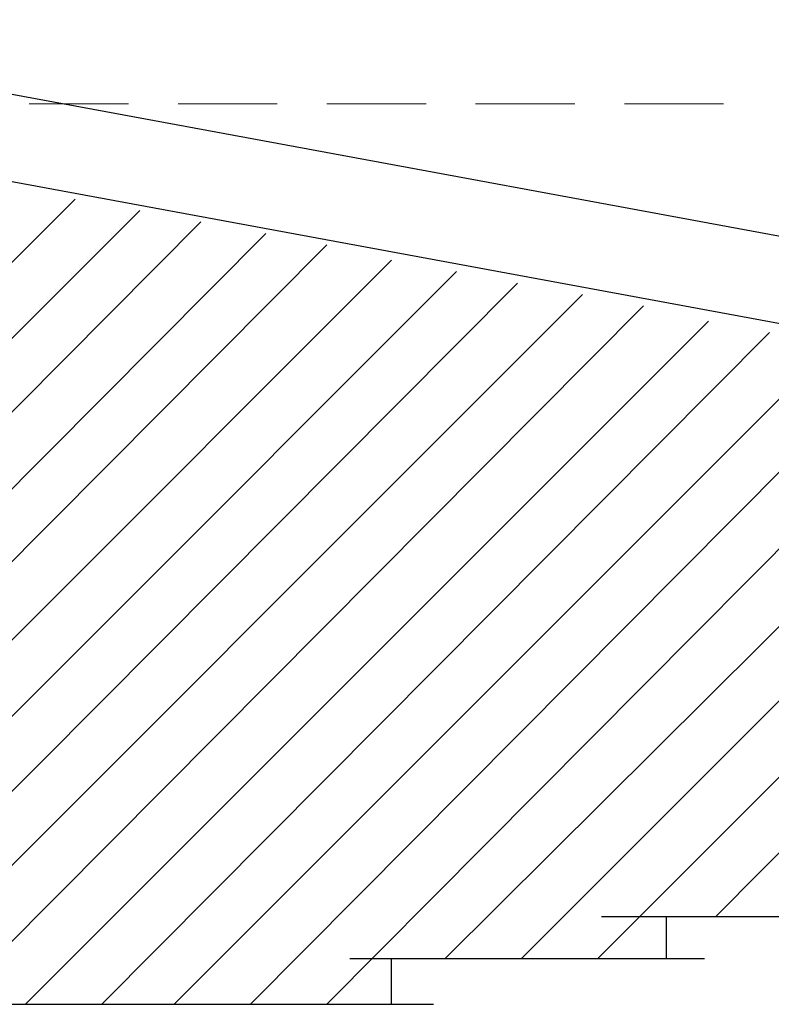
# Model space of a CAD drawing. Header units: metres. Extents: x 5.7 to 89.8, y 4 to 63.5.
# Tile 427 of 475: x 65.1 to 67, y 53.6 to 56.1. Entities that reach past the tile are written whole.
import ezdxf

# ---------------------------------------------------------------- set-up
doc = ezdxf.new("R2010")
doc.units = ezdxf.units.M
doc.header["$MEASUREMENT"] = 0
for name, color, linetype in [('PDF17_hatch-plan', 7, 'Continuous'), ('PDF17_khatchin', 7, 'Continuous'), ('PDF17_wall', 7, 'Continuous')]:
    doc.layers.add(name, color=color, linetype=linetype)

msp = doc.modelspace()

# ---------------------------------------------------------------- linework, layer by layer
at = {"layer": 'PDF17_hatch-plan', "lineweight": 18}
for points in [[(64.07, 54.4709), (65.245, 55.6459)], [(64.07, 54.2782), (65.4087, 55.617)], [(64.07, 54.0856), (65.5628, 55.5881)], [(64.07, 53.893), (65.7265, 55.5592)], [(64.07, 53.71), (65.8806, 55.5303)], [(64.1663, 53.6137), (66.0443, 55.4918)], [(64.3589, 53.6137), (66.2081, 55.4629)], [(64.5515, 53.6137), (66.3622, 55.434)], [(64.7345, 53.6137), (66.5259, 55.4051)], [(64.9271, 53.6137), (66.68, 55.3762)], [(65.1198, 53.6137), (66.8437, 55.3377)], [(65.3124, 53.6137), (66.9978, 55.3088)], [(65.4954, 53.6137), (67.1616, 55.2799)], [(65.688, 53.6137), (67.3157, 55.251)], [(65.8806, 53.6137), (67.4794, 55.2221)], [(66.1792, 53.7293), (67.6431, 55.1836)], [(66.3718, 53.7293), (67.7972, 55.1547)], [(66.5644, 53.7293), (67.961, 55.1258)], [(66.863, 53.8352), (68.1151, 55.0969)]]:
    msp.add_lwpolyline(points, dxfattribs=at)
at = {"layer": 'PDF17_khatchin', "lineweight": 18}
for points in [[(65.3798, 55.8866), (65.1294, 55.8866)], [(65.7554, 55.8866), (65.505, 55.8866)], [(66.131, 55.8866), (65.8806, 55.8866)], [(66.5066, 55.8866), (66.2562, 55.8866)], [(66.8823, 55.8866), (66.6319, 55.8866)]]:
    msp.add_lwpolyline(points, dxfattribs=at)
at = {"layer": 'PDF17_wall', "lineweight": 25}
for points in [[(64.07, 56.0985), (74.3368, 54.2012), (74.3368, 53.9797), (64.07, 55.877)], [(66.5741, 53.8352), (70.6673, 53.8352)], [(66.7378, 53.7293), (66.7378, 53.8352)], [(65.9384, 53.7293), (66.8341, 53.7293)], [(66.0443, 53.6137), (66.0443, 53.7293)], [(64.07, 53.6137), (66.1503, 53.6137)]]:
    msp.add_lwpolyline(points, dxfattribs=at)

doc.saveas('drawing.dxf')
